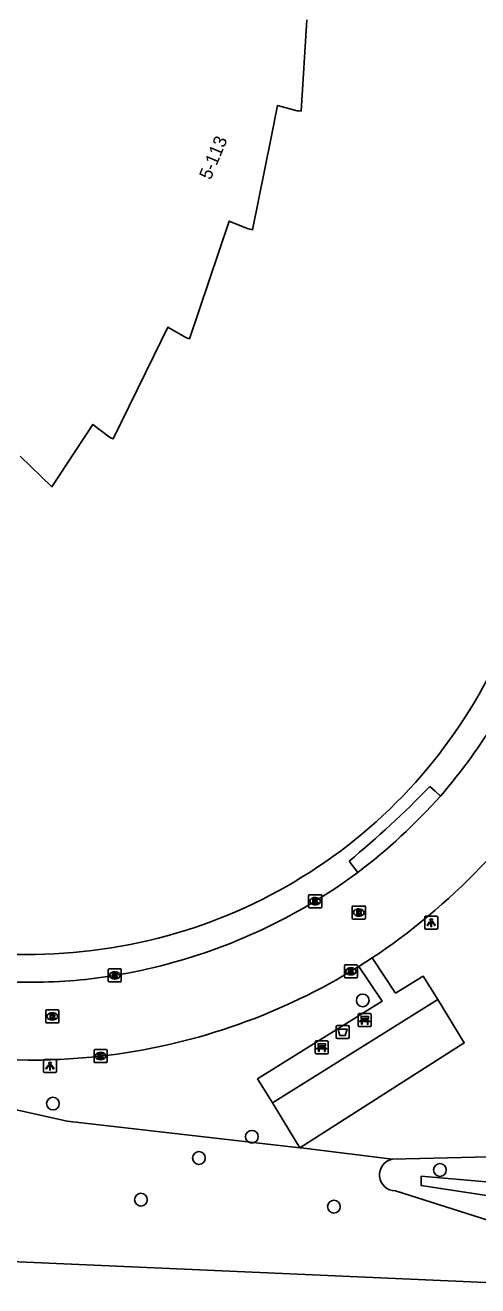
# Model space of a CAD drawing. Extents: x 160732 to 162105, y 387428 to 388479.
# Drawn here: x 161941.7 to 161976.5, y 387568.9 to 387665.8 of the extents above; entities that cross this region are included whole.
import ezdxf

# ---------------------------------------------------------------- set-up
doc = ezdxf.new("R2010")
doc.units = 0
for name, color, linetype in [('IMGEO_Afvalbak', 7, 'Continuous'), ('IMGEO_Bank', 7, 'Continuous'), ('IMGEO_Boom', 7, 'Continuous'), ('IMGEO_Groenvoorziening', 7, 'Continuous'), ('IMGEO_Hek', 7, 'Continuous'), ('IMGEO_Kolk', 7, 'Continuous'), ('IMGEO_Lichtpunt', 7, 'Continuous'), ('IMGEO_Loofbos', 7, 'Continuous'), ('IMGEO_Pand', 7, 'Continuous'), ('IMGEO_Pand_nummerreeks', 7, 'Continuous'), ('IMGEO_Rijbaan_lokaal_open', 7, 'Continuous'), ('IMGEO_Rioolput', 7, 'Continuous'), ('IMGEO_Voetpad_open', 7, 'Continuous')]:
    doc.layers.add(name, color=color, linetype=linetype)

msp = doc.modelspace()

# ---------------------------------------------------------------- linework, layer by layer
at = {"layer": 'IMGEO_Afvalbak'}
for p, q in [((161965.603, 387588.05), (161965.603, 387588.85)), ((161965.603, 387588.85), (161965.603, 387588.05)), ((161965.703, 387588.95), (161966.493, 387588.95)), ((161966.493, 387588.95), (161965.703, 387588.95)), ((161966.593, 387588.85), (161966.593, 387588.05)), ((161966.593, 387588.05), (161966.593, 387588.85)), ((161966.493, 387587.95), (161965.703, 387587.95)), ((161965.703, 387587.95), (161966.493, 387587.95))]:
    msp.add_line(p, q, dxfattribs=at)
msp.add_lwpolyline([(161965.746, 387588.664), (161966.45, 387588.664), (161966.301, 387588.194), (161965.895, 387588.194), (161965.746, 387588.664)], dxfattribs=at)
for centre, start, end in [((161965.703, 387588.85), 90, 180), ((161965.703, 387588.85), 90, 180), ((161966.493, 387588.85), 0, 90), ((161966.493, 387588.85), 360, 90), ((161965.703, 387588.05), 180, 270), ((161965.703, 387588.05), 180, 270), ((161966.493, 387588.05), 270, 0), ((161966.493, 387588.05), 270, 0)]:
    msp.add_arc(centre, 0.1, start, end, dxfattribs=at)
at = {"layer": 'IMGEO_Bank'}
for p, q in [((161967.298, 387588.946), (161967.298, 387589.787)), ((161967.298, 387589.787), (161967.298, 387588.946)), ((161967.373, 387589.871), (161968.214, 387589.871)), ((161968.214, 387589.871), (161967.373, 387589.871)), ((161968.298, 387589.796), (161968.298, 387588.955)), ((161968.298, 387588.955), (161968.298, 387589.796)), ((161968.223, 387588.871), (161967.382, 387588.871)), ((161967.382, 387588.871), (161968.223, 387588.871)), ((161967.995, 387589.269), (161967.602, 387589.269)), ((161967.607, 387589.377), (161967.607, 387589.483)), ((161967.651, 387589.483), (161967.651, 387589.377)), ((161967.939, 387589.489), (161967.657, 387589.489)), ((161967.657, 387589.371), (161967.939, 387589.371)), ((161967.945, 387589.377), (161967.945, 387589.483)), ((161967.989, 387589.483), (161967.989, 387589.377)), ((161963.998, 387586.848), (161963.998, 387587.689)), ((161963.998, 387587.689), (161963.998, 387586.848)), ((161964.073, 387587.773), (161964.914, 387587.773)), ((161964.914, 387587.773), (161964.073, 387587.773)), ((161964.998, 387587.698), (161964.998, 387586.857)), ((161964.998, 387586.857), (161964.998, 387587.698)), ((161964.923, 387586.773), (161964.082, 387586.773)), ((161964.082, 387586.773), (161964.923, 387586.773)), ((161964.695, 387587.171), (161964.302, 387587.171)), ((161964.307, 387587.279), (161964.307, 387587.385)), ((161964.351, 387587.385), (161964.351, 387587.279)), ((161964.639, 387587.391), (161964.357, 387587.391)), ((161964.357, 387587.273), (161964.639, 387587.273)), ((161964.645, 387587.279), (161964.645, 387587.385)), ((161964.689, 387587.385), (161964.689, 387587.279))]:
    msp.add_line(p, q, dxfattribs=at)
for points in [[(161967.601, 387589.489), (161967.515, 387589.489), (161967.515, 387589.65), (161968.078, 387589.65), (161968.078, 387589.489), (161967.995, 387589.489)], [(161967.545, 387589.269), (161967.403, 387589.269), (161967.515, 387589.371), (161967.601, 387589.371)], [(161967.595, 387589.262), (161967.595, 387589.055), (161967.552, 387589.055), (161967.552, 387589.262)], [(161967.995, 387589.371), (161968.078, 387589.371), (161968.19, 387589.269), (161968.051, 387589.269)], [(161968.045, 387589.262), (161968.045, 387589.055), (161968.001, 387589.055), (161968.001, 387589.262)], [(161964.245, 387587.171), (161964.103, 387587.171), (161964.215, 387587.273), (161964.301, 387587.273)], [(161964.301, 387587.391), (161964.215, 387587.391), (161964.215, 387587.552), (161964.778, 387587.552), (161964.778, 387587.391), (161964.695, 387587.391)], [(161964.295, 387587.164), (161964.295, 387586.957), (161964.252, 387586.957), (161964.252, 387587.164)], [(161964.695, 387587.273), (161964.778, 387587.273), (161964.89, 387587.171), (161964.751, 387587.171)], [(161964.745, 387587.164), (161964.745, 387586.957), (161964.701, 387586.957), (161964.701, 387587.164)]]:
    msp.add_lwpolyline(points, dxfattribs=at)
for centre, radius, start, end in [((161967.376, 387589.793), 0.0779, 92.4484, 184.28452), ((161967.376, 387589.793), 0.0779, 92.4484, 184.28452), ((161968.22, 387589.793), 0.0779, 2.4484, 94.28452), ((161968.22, 387589.793), 0.0779, 2.4484, 94.28452), ((161967.376, 387588.949), 0.0779, 182.4484, 274.28452), ((161967.376, 387588.949), 0.0779, 182.4484, 274.28452), ((161967.545, 387589.262), 0.00671, 2.89567, 87.10433), ((161967.602, 387589.262), 0.00671, 92.89567, 177.10433), ((161967.6, 387589.482), 0.00671, 2.89567, 87.10433), ((161967.6, 387589.378), 0.00671, 272.89567, 357.10433), ((161967.657, 387589.482), 0.00671, 92.89567, 177.10433), ((161967.657, 387589.378), 0.00671, 182.89567, 267.10433), ((161967.939, 387589.482), 0.00671, 2.89567, 87.10433), ((161967.939, 387589.378), 0.00671, 272.89567, 357.10433), ((161967.996, 387589.482), 0.00671, 92.89567, 177.10433), ((161967.996, 387589.378), 0.00671, 182.89567, 267.10433), ((161967.994, 387589.262), 0.00671, 2.89567, 87.10433), ((161968.051, 387589.262), 0.00671, 92.89567, 177.10433), ((161968.22, 387588.949), 0.0779, 272.4484, 4.28452), ((161968.22, 387588.949), 0.0779, 272.4484, 4.28452), ((161964.076, 387587.695), 0.0779, 92.4484, 184.28452), ((161964.076, 387587.695), 0.0779, 92.4484, 184.28452), ((161964.92, 387587.695), 0.0779, 2.4484, 94.28452), ((161964.92, 387587.695), 0.0779, 2.4484, 94.28452), ((161964.076, 387586.851), 0.0779, 182.4484, 274.28452), ((161964.076, 387586.851), 0.0779, 182.4484, 274.28452), ((161964.245, 387587.164), 0.00671, 2.89567, 87.10433), ((161964.302, 387587.164), 0.00671, 92.89567, 177.10433), ((161964.3, 387587.384), 0.00671, 2.89567, 87.10433), ((161964.3, 387587.28), 0.00671, 272.89567, 357.10433), ((161964.357, 387587.384), 0.00671, 92.89567, 177.10433), ((161964.357, 387587.28), 0.00671, 182.89567, 267.10433), ((161964.639, 387587.384), 0.00671, 2.89567, 87.10433), ((161964.639, 387587.28), 0.00671, 272.89567, 357.10433), ((161964.696, 387587.384), 0.00671, 92.89567, 177.10433), ((161964.696, 387587.28), 0.00671, 182.89567, 267.10433), ((161964.694, 387587.164), 0.00671, 2.89567, 87.10433), ((161964.751, 387587.164), 0.00671, 92.89567, 177.10433), ((161964.92, 387586.851), 0.0779, 272.4484, 4.28452), ((161964.92, 387586.851), 0.0779, 272.4484, 4.28452)]:
    msp.add_arc(centre, radius, start, end, dxfattribs=at)
at = {"layer": 'IMGEO_Boom'}
for centre in [(161967.645, 387590.886), (161943.843, 387582.956), (161959.123, 387580.408), (161955.054, 387578.77), (161973.573, 387577.849), (161950.603, 387575.567), (161965.426, 387575.032)]:
    msp.add_circle(centre, 0.489, dxfattribs=at)
at = {"layer": 'IMGEO_Groenvoorziening'}
for points in [[(161973.405, 387590.964), (161975.444, 387587.619), (161962.802, 387579.555)], [(161962.802, 387579.555), (161960.699, 387583.006)], [(161969.9, 387578.687), (161978.396, 387578.888)], [(161981.351, 387575.247), (161981.566, 387576.551), (161972.139, 387577.363), (161972.131, 387576.662), (161981.351, 387575.247)]]:
    msp.add_lwpolyline(points, dxfattribs=at)
at = {"layer": 'IMGEO_Hek'}
msp.add_lwpolyline([(161920.34, 387571.712), (161982.886, 387568.949)], dxfattribs=at)
at = {"layer": 'IMGEO_Kolk'}
for p, q in [((161963.489, 387598.085), (161963.489, 387598.937)), ((161963.564, 387599.011), (161964.416, 387599.011)), ((161963.977, 387598.791), (161964.002, 387598.791)), ((161964.49, 387598.937), (161964.49, 387598.085)), ((161964.416, 387598.011), (161963.564, 387598.011)), ((161964, 387598.231), (161963.975, 387598.231)), ((161966.233, 387592.692), (161966.233, 387593.544)), ((161966.308, 387593.618), (161967.16, 387593.618)), ((161967.234, 387593.544), (161967.234, 387592.692)), ((161948.092, 387592.379), (161948.092, 387593.231)), ((161948.167, 387593.305), (161949.019, 387593.305)), ((161948.603, 387592.525), (161948.578, 387592.525)), ((161948.58, 387593.085), (161948.605, 387593.085)), ((161949.093, 387593.231), (161949.093, 387592.379)), ((161967.16, 387592.618), (161966.308, 387592.618)), ((161966.744, 387592.838), (161966.719, 387592.838)), ((161966.721, 387593.398), (161966.746, 387593.398)), ((161949.019, 387592.305), (161948.167, 387592.305)), ((161947.002, 387586.175), (161947.002, 387587.027)), ((161947.077, 387587.101), (161947.929, 387587.101)), ((161947.49, 387586.881), (161947.515, 387586.881)), ((161948.003, 387587.027), (161948.003, 387586.175)), ((161947.929, 387586.101), (161947.077, 387586.101)), ((161947.513, 387586.321), (161947.488, 387586.321))]:
    msp.add_line(p, q, dxfattribs=at)
for points in [[(161963.489, 387598.085), (161963.489, 387598.937)], [(161963.564, 387599.011), (161964.416, 387599.011)], [(161963.81, 387598.711), (161963.933, 387598.711), (161963.933, 387598.56), (161964.063, 387598.711), (161964.227, 387598.711), (161964.081, 387598.56), (161964.234, 387598.311), (161964.082, 387598.311), (161963.997, 387598.475), (161963.933, 387598.408), (161963.933, 387598.311), (161963.81, 387598.311), (161963.81, 387598.711)], [(161964.49, 387598.937), (161964.49, 387598.085)], [(161964.416, 387598.011), (161963.564, 387598.011)], [(161966.233, 387592.692), (161966.233, 387593.544)], [(161966.308, 387593.618), (161967.16, 387593.618)], [(161967.234, 387593.544), (161967.234, 387592.692)], [(161948.092, 387592.379), (161948.092, 387593.231)], [(161948.167, 387593.305), (161949.019, 387593.305)], [(161948.413, 387593.005), (161948.536, 387593.005), (161948.536, 387592.854), (161948.666, 387593.005), (161948.83, 387593.005), (161948.684, 387592.854), (161948.837, 387592.605), (161948.685, 387592.605), (161948.6, 387592.769), (161948.536, 387592.702), (161948.536, 387592.605), (161948.413, 387592.605), (161948.413, 387593.005)], [(161949.093, 387593.231), (161949.093, 387592.379)], [(161967.16, 387592.618), (161966.308, 387592.618)], [(161966.554, 387593.318), (161966.677, 387593.318), (161966.677, 387593.167), (161966.807, 387593.318), (161966.971, 387593.318), (161966.825, 387593.167), (161966.978, 387592.918), (161966.826, 387592.918), (161966.741, 387593.082), (161966.677, 387593.015), (161966.677, 387592.918), (161966.554, 387592.918), (161966.554, 387593.318)], [(161949.019, 387592.305), (161948.167, 387592.305)], [(161947.002, 387586.175), (161947.002, 387587.027)], [(161947.077, 387587.101), (161947.929, 387587.101)], [(161947.323, 387586.801), (161947.446, 387586.801), (161947.446, 387586.65), (161947.576, 387586.801), (161947.74, 387586.801), (161947.594, 387586.65), (161947.747, 387586.401), (161947.595, 387586.401), (161947.51, 387586.565), (161947.446, 387586.498), (161947.446, 387586.401), (161947.323, 387586.401), (161947.323, 387586.801)], [(161948.003, 387587.027), (161948.003, 387586.175)], [(161947.929, 387586.101), (161947.077, 387586.101)]]:
    msp.add_lwpolyline(points, dxfattribs=at)
for centre, start, end in [((161963.566, 387598.935), 91.55205, 178.44795), ((161963.566, 387598.935), 91.55205, 178.44795), ((161964.414, 387598.935), 1.55205, 88.44795), ((161964.414, 387598.935), 1.55205, 88.44795), ((161963.566, 387598.087), 181.55205, 268.44795), ((161963.566, 387598.087), 181.55205, 268.44795), ((161964.414, 387598.087), 271.55205, 358.44795), ((161964.414, 387598.087), 271.55205, 358.44795), ((161966.31, 387593.542), 91.55205, 178.44795), ((161966.31, 387593.542), 91.55205, 178.44795), ((161967.158, 387593.542), 1.55205, 88.44795), ((161967.158, 387593.542), 1.55205, 88.44795), ((161948.169, 387593.229), 91.55205, 178.44795), ((161948.169, 387593.229), 91.55205, 178.44795), ((161949.017, 387593.229), 1.55205, 88.44795), ((161949.017, 387593.229), 1.55205, 88.44795), ((161966.31, 387592.694), 181.55205, 268.44795), ((161966.31, 387592.694), 181.55205, 268.44795), ((161967.158, 387592.694), 271.55205, 358.44795), ((161967.158, 387592.694), 271.55205, 358.44795), ((161948.169, 387592.381), 181.55205, 268.44795), ((161948.169, 387592.381), 181.55205, 268.44795), ((161949.017, 387592.381), 271.55205, 358.44795), ((161949.017, 387592.381), 271.55205, 358.44795), ((161947.079, 387587.025), 91.55205, 178.44795), ((161947.079, 387587.025), 91.55205, 178.44795), ((161947.927, 387587.025), 1.55205, 88.44795), ((161947.927, 387587.025), 1.55205, 88.44795), ((161947.079, 387586.177), 181.55205, 268.44795), ((161947.079, 387586.177), 181.55205, 268.44795), ((161947.927, 387586.177), 271.55205, 358.44795), ((161947.927, 387586.177), 271.55205, 358.44795)]:
    msp.add_arc(centre, 0.0765, start, end, dxfattribs=at)
for centre, major_axis, ratio, start_param, end_param in [((161963.976, 387598.511), (-0.387, 0.002), 0.722429, 4.712389, 7.853982), ((161964.001, 387598.511), (-0.39, 0.002), 0.717154, 1.570796, 4.712389), ((161948.579, 387592.805), (-0.387, 0.002), 0.722429, 4.712389, 7.853982), ((161948.604, 387592.805), (-0.39, 0.002), 0.717154, 1.570796, 4.712389), ((161966.72, 387593.118), (-0.387, 0.002), 0.722429, 4.712389, 7.853982), ((161966.745, 387593.118), (-0.39, 0.002), 0.717154, 1.570796, 4.712389), ((161947.489, 387586.601), (-0.387, 0.002), 0.722429, 4.712389, 7.853982), ((161947.514, 387586.601), (-0.39, 0.002), 0.717154, 1.570796, 4.712389)]:
    msp.add_ellipse(centre, major_axis=major_axis, ratio=ratio, start_param=start_param, end_param=end_param, dxfattribs=at)
at = {"layer": 'IMGEO_Lichtpunt'}
for p, q in [((161973.312, 387597.358), (161972.504, 387597.358)), ((161973.312, 387597.358), (161972.504, 387597.358)), ((161972.41, 387597.263), (161972.41, 387596.456)), ((161972.41, 387597.263), (161972.41, 387596.456)), ((161972.504, 387596.362), (161973.312, 387596.362)), ((161972.504, 387596.362), (161973.312, 387596.362)), ((161973.406, 387596.456), (161973.406, 387597.263)), ((161973.406, 387596.456), (161973.406, 387597.263)), ((161943.115, 387586.238), (161943.115, 387585.431)), ((161943.115, 387586.238), (161943.115, 387585.431)), ((161944.017, 387586.333), (161943.209, 387586.333)), ((161944.017, 387586.333), (161943.209, 387586.333)), ((161944.111, 387585.431), (161944.111, 387586.238)), ((161944.111, 387585.431), (161944.111, 387586.238)), ((161943.209, 387585.337), (161944.017, 387585.337)), ((161943.209, 387585.337), (161944.017, 387585.337))]:
    msp.add_line(p, q, dxfattribs=at)
for points in [[(161972.784, 387596.927), (161972.823, 387596.899), (161972.635, 387596.637), (161972.597, 387596.664), (161972.784, 387596.927)], [(161972.886, 387596.879), (161972.933, 387596.879), (161972.933, 387596.557), (161972.886, 387596.557), (161972.886, 387596.879)], [(161972.996, 387596.899), (161973.034, 387596.926), (161973.221, 387596.664), (161973.182, 387596.636), (161972.996, 387596.899)], [(161943.489, 387585.902), (161943.528, 387585.874), (161943.34, 387585.612), (161943.302, 387585.639), (161943.489, 387585.902)], [(161943.591, 387585.854), (161943.638, 387585.854), (161943.638, 387585.532), (161943.591, 387585.532), (161943.591, 387585.854)], [(161943.701, 387585.874), (161943.739, 387585.901), (161943.926, 387585.639), (161943.887, 387585.611), (161943.701, 387585.874)]]:
    msp.add_lwpolyline(points, dxfattribs=at)
for centre in [(161972.909, 387597.061), (161943.614, 387586.036)]:
    msp.add_circle(centre, 0.0994, dxfattribs=at)
for centre, start, end in [((161972.504, 387597.263), 90, 180), ((161972.504, 387597.263), 90, 180), ((161973.312, 387597.263), 0, 90), ((161973.312, 387597.263), 0, 90), ((161972.504, 387596.456), 180, 270), ((161972.504, 387596.456), 180, 270), ((161973.312, 387596.456), 270, 0), ((161973.312, 387596.456), 270, 360), ((161943.209, 387586.238), 90, 180), ((161943.209, 387586.238), 90, 180), ((161944.017, 387586.238), 0, 90), ((161944.017, 387586.238), 0, 90), ((161943.209, 387585.431), 180, 270), ((161943.209, 387585.431), 180, 270), ((161944.017, 387585.431), 270, 0), ((161944.017, 387585.431), 270, 360)]:
    msp.add_arc(centre, 0.0946, start, end, dxfattribs=at)
at = {"layer": 'IMGEO_Loofbos'}
for points in [[(161881.807, 387626.354), (161885.778, 387624.599), (161889.642, 387620.172), (161896.446, 387606.83), (161901.702, 387599.535), (161908.173, 387593.573), (161912.356, 387590.421), (161918.056, 387583.188), (161932.941, 387580.294), (161933.412, 387584.155), (161944.927, 387581.597), (161962.802, 387579.555)], [(161969.9, 387578.687), (161962.917, 387579.541), (161962.802, 387579.555)], [(161982.886, 387568.949), (161978.952, 387573.465), (161970.153, 387576.247)], [(161982.886, 387568.949), (161920.34, 387571.712), (161919.687, 387571.438)]]:
    msp.add_lwpolyline(points, dxfattribs=at)
msp.add_arc((161970.161, 387577.481), 1.234, 102.23289, 269.60664, dxfattribs=at)
at = {"layer": 'IMGEO_Pand'}
msp.add_lwpolyline([(161941.312, 387632.723), (161943.764, 387630.36), (161945.533, 387633.06), (161946.906, 387635.155), (161948.174, 387634.184), (161948.296, 387634.125), (161948.458, 387634.047), (161951.56, 387640.37), (161952.664, 387642.621), (161954.039, 387641.838), (161954.174, 387641.792), (161954.332, 387641.739), (161956.587, 387648.418), (161957.388, 387650.789), (161958.852, 387650.194), (161958.993, 387650.158), (161959.17, 387650.113), (161960.598, 387657.213), (161961.091, 387659.664), (161962.601, 387659.262), (161962.738, 387659.249), (161962.902, 387659.234), (161963.336, 387666.263)], dxfattribs=at)
at = {"layer": 'IMGEO_Rijbaan_lokaal_open'}
for points in [[(161967.257, 387600.715), (161965.596, 387599.539), (161963.987, 387598.511)], [(161968.37, 387594.158), (161968.606, 387594.316), (161968.842, 387594.475)], [(161966.73, 387593.119), (161967.344, 387593.498)], [(161967.344, 387593.498), (161968.37, 387594.158)], [(161948.589, 387592.804), (161946.361, 387592.495)], [(161939.555, 387586.357), (161941.913, 387586.283)]]:
    msp.add_lwpolyline(points, dxfattribs=at)
for centre, radius, start, end in [((161938.541, 387636.792), 46.282, 319.26963, 328.53819), ((161941.392, 387634.901), 48.865, 304.17764, 329.96278), ((161940.545, 387635.975), 44.235, 307.14682, 318.3782), ((161941.449, 387635.694), 43.48, 279.45114, 301.22155), ((161942.068, 387635.053), 42.774, 267.06721, 275.76076), ((161942.146, 387634.031), 47.731, 276.43945, 301.00152), ((161941.796, 387637.404), 51.121, 270.13144, 276.40545)]:
    msp.add_arc(centre, radius, start, end, dxfattribs=at)
at = {"layer": 'IMGEO_Rioolput'}
for p, q in [((161966.843, 387597.214), (161966.843, 387598.066)), ((161966.918, 387598.14), (161967.77, 387598.14)), ((161967.354, 387597.36), (161967.329, 387597.36)), ((161967.331, 387597.92), (161967.356, 387597.92)), ((161967.844, 387598.066), (161967.844, 387597.214)), ((161967.77, 387597.14), (161966.918, 387597.14)), ((161943.291, 387589.225), (161943.291, 387590.077)), ((161943.366, 387590.151), (161944.218, 387590.151)), ((161943.779, 387589.931), (161943.804, 387589.931)), ((161944.292, 387590.077), (161944.292, 387589.225)), ((161944.218, 387589.151), (161943.366, 387589.151)), ((161943.802, 387589.371), (161943.777, 387589.371))]:
    msp.add_line(p, q, dxfattribs=at)
for points in [[(161966.843, 387597.214), (161966.843, 387598.066)], [(161966.918, 387598.14), (161967.77, 387598.14)], [(161967.432, 387597.838), (161967.18, 387597.84), (161967.18, 387597.44)], [(161967.18, 387597.44), (161967.304, 387597.44), (161967.304, 387597.602), (161967.315, 387597.602)], [(161967.358, 387597.759), (161967.304, 387597.759), (161967.304, 387597.678)], [(161967.304, 387597.678), (161967.356, 387597.678)], [(161967.362, 387597.573), (161967.433, 387597.44), (161967.573, 387597.44), (161967.508, 387597.566)], [(161967.844, 387598.066), (161967.844, 387597.214)], [(161967.77, 387597.14), (161966.918, 387597.14)], [(161943.291, 387589.225), (161943.291, 387590.077)], [(161943.366, 387590.151), (161944.218, 387590.151)], [(161943.88, 387589.849), (161943.628, 387589.851), (161943.628, 387589.451)], [(161943.628, 387589.451), (161943.752, 387589.451), (161943.752, 387589.613), (161943.763, 387589.613)], [(161943.806, 387589.77), (161943.752, 387589.77), (161943.752, 387589.689)], [(161943.752, 387589.689), (161943.804, 387589.689)], [(161943.81, 387589.584), (161943.881, 387589.451), (161944.021, 387589.451), (161943.956, 387589.577)], [(161944.292, 387590.077), (161944.292, 387589.225)], [(161944.218, 387589.151), (161943.366, 387589.151)]]:
    msp.add_lwpolyline(points, dxfattribs=at)
for centre, radius, start, end in [((161966.92, 387598.064), 0.0765, 91.55205, 178.44795), ((161966.92, 387598.064), 0.0765, 91.55205, 178.44795), ((161967.314, 387597.549), 0.0533, 26.02933, 88.69889), ((161967.34, 387597.867), 0.19, 274.7715, 282.96867), ((161967.364, 387597.663), 0.0964, 77.00612, 93.18647), ((161967.378, 387597.72), 0.0378, 276.66336, 79.67722), ((161967.431, 387597.728), 0.109, 350.36119, 89.41601), ((161967.429, 387597.728), 0.112, 277.58423, 350.98172), ((161967.413, 387597.513), 0.108, 29.51342, 73.79051), ((161967.768, 387598.064), 0.0765, 1.55205, 88.44795), ((161967.768, 387598.064), 0.0765, 1.55205, 88.44795), ((161966.92, 387597.216), 0.0765, 181.55205, 268.44795), ((161966.92, 387597.216), 0.0765, 181.55205, 268.44795), ((161967.768, 387597.216), 0.0765, 271.55205, 358.44795), ((161967.768, 387597.216), 0.0765, 271.55205, 358.44795), ((161943.368, 387590.075), 0.0765, 91.55205, 178.44795), ((161943.368, 387590.075), 0.0765, 91.55205, 178.44795), ((161943.762, 387589.56), 0.0533, 26.02933, 88.69889), ((161943.788, 387589.878), 0.19, 274.7715, 282.96867), ((161943.812, 387589.674), 0.0964, 77.00612, 93.18647), ((161943.826, 387589.731), 0.0378, 276.66336, 79.67722), ((161943.879, 387589.739), 0.109, 350.36119, 89.41601), ((161943.877, 387589.739), 0.112, 277.58423, 350.98172), ((161943.861, 387589.524), 0.108, 29.51342, 73.79051), ((161944.216, 387590.075), 0.0765, 1.55205, 88.44795), ((161944.216, 387590.075), 0.0765, 1.55205, 88.44795), ((161943.368, 387589.227), 0.0765, 181.55205, 268.44795), ((161943.368, 387589.227), 0.0765, 181.55205, 268.44795), ((161944.216, 387589.227), 0.0765, 271.55205, 358.44795), ((161944.216, 387589.227), 0.0765, 271.55205, 358.44795)]:
    msp.add_arc(centre, radius, start, end, dxfattribs=at)
for centre, major_axis, ratio, start_param, end_param in [((161967.33, 387597.64), (-0.387, 0.002), 0.722429, 4.712389, 7.853982), ((161967.355, 387597.64), (-0.39, 0.002), 0.717154, 1.570796, 4.712389), ((161943.778, 387589.651), (-0.387, 0.002), 0.722429, 4.712389, 7.853982), ((161943.803, 387589.651), (-0.39, 0.002), 0.717154, 1.570796, 4.712389)]:
    msp.add_ellipse(centre, major_axis=major_axis, ratio=ratio, start_param=start_param, end_param=end_param, dxfattribs=at)
at = {"layer": 'IMGEO_Voetpad_open'}
for points in [[(161973.613, 387606.593), (161973.202, 387606.958), (161972.791, 387607.324)], [(161966.593, 387601.592), (161966.925, 387601.154), (161967.257, 387600.715)], [(161967.344, 387593.498), (161969.143, 387590.835), (161959.564, 387584.847), (161960.699, 387583.006)], [(161973.405, 387590.964), (161972.274, 387592.748), (161970.166, 387591.442), (161968.37, 387594.158)], [(161960.699, 387583.006), (161973.405, 387590.964)]]:
    msp.add_lwpolyline(points, dxfattribs=at)
for centre, radius, start, end in [((161941.885, 387634.292), 39.988, 317.18114, 349.1985), ((161942.016, 387634.332), 39.919, 284.38572, 317.0107), ((161918.553, 387659.754), 75.437, 309.5554, 315.97079), ((161941.84, 387635.495), 41.089, 251.38675, 284.22114)]:
    msp.add_arc(centre, radius, start, end, dxfattribs=at)

# ---------------------------------------------------------------- texts
at = {"layer": 'IMGEO_Pand_nummerreeks'}
msp.add_text('5-113', height=1, rotation=67.35218, dxfattribs=at).set_placement((161955.953, 387653.896))

doc.saveas('drawing.dxf')
